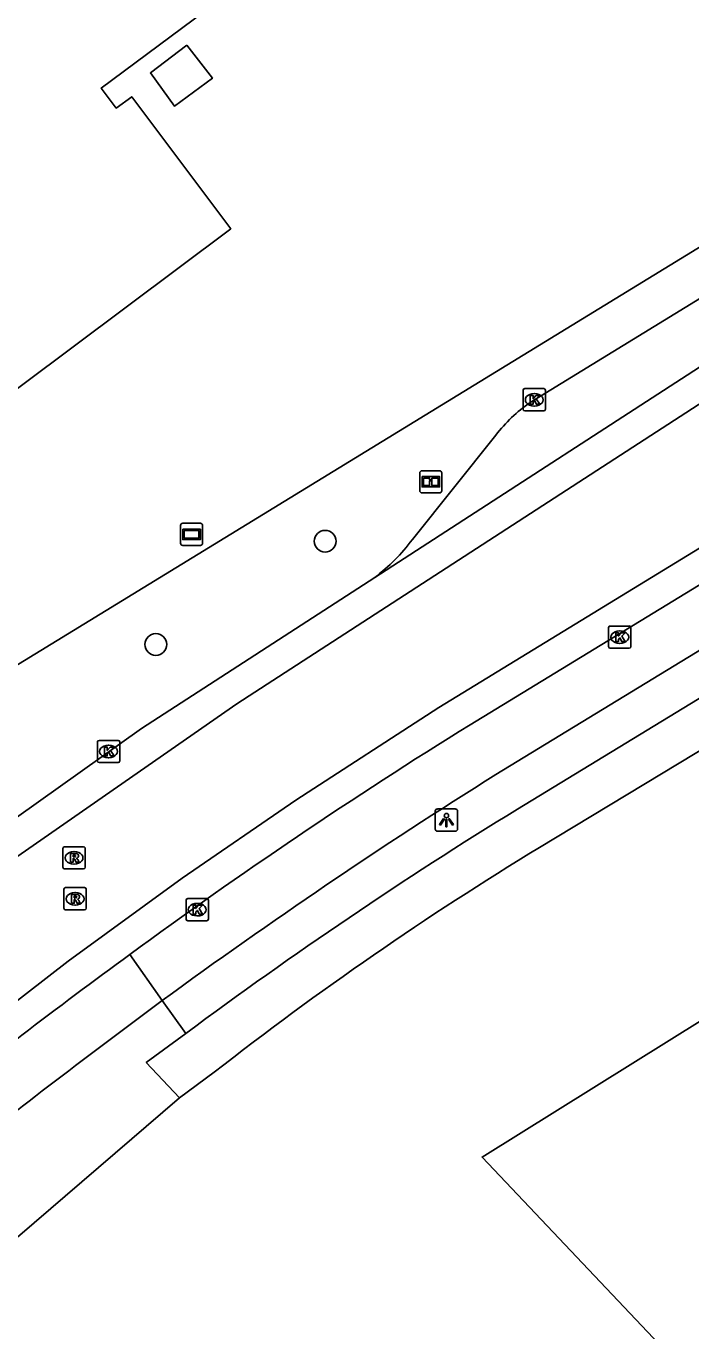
# Model space of a CAD drawing. Extents: x 156651 to 158072, y 387631 to 388990.
# Drawn here: x 157820.1 to 157850, y 388465.1 to 388523.7 of the extents above; entities that cross this region are included whole.
import ezdxf

# ---------------------------------------------------------------- set-up
doc = ezdxf.new("R2010")
doc.units = 0
for name, color, linetype in [('IMGEO_Boom', 7, 'Continuous'), ('IMGEO_Groenvoorziening', 7, 'Continuous'), ('IMGEO_Informatiebord', 7, 'Continuous'), ('IMGEO_Kolk', 7, 'Continuous'), ('IMGEO_Lichtpunt', 7, 'Continuous'), ('IMGEO_Pand', 7, 'Continuous'), ('IMGEO_Reclamebord', 7, 'Continuous'), ('IMGEO_Rijbaan_lokaal_gesloten', 7, 'Continuous'), ('IMGEO_Rioolput', 7, 'Continuous'), ('IMGEO_Voetpad_open', 7, 'Continuous')]:
    doc.layers.add(name, color=color, linetype=linetype)

msp = doc.modelspace()

# ---------------------------------------------------------------- linework, layer by layer
at = {"layer": 'IMGEO_Boom'}
for centre in [(157833.548, 388500.566), (157825.952, 388495.93)]:
    msp.add_circle(centre, 0.489, dxfattribs=at)
at = {"layer": 'IMGEO_Groenvoorziening'}
for points in [[(157869.062, 388502.636), (157859.594, 388496.735), (157843.163, 388486.816)], [(157828.567, 388476.717), (157827.02, 388475.574)]]:
    msp.add_lwpolyline(points, dxfattribs=at)
msp.add_arc((157922.506, 388356.545), 152.531, 121.34396, 128.0149, dxfattribs=at)
at = {"layer": 'IMGEO_Informatiebord'}
for p, q in [((157837.895, 388503.734), (157838.685, 388503.734)), ((157838.685, 388503.734), (157837.895, 388503.734)), ((157837.795, 388502.834), (157837.795, 388503.634)), ((157837.795, 388503.634), (157837.795, 388502.834)), ((157838.785, 388503.634), (157838.785, 388502.834)), ((157838.785, 388502.834), (157838.785, 388503.634)), ((157838.685, 388502.734), (157837.895, 388502.734)), ((157837.895, 388502.734), (157838.685, 388502.734))]:
    msp.add_line(p, q, dxfattribs=at)
for points in [[(157837.896, 388503.466), (157838.684, 388503.466), (157838.684, 388503.002), (157837.896, 388503.002), (157837.896, 388503.466)], [(157837.961, 388503.401), (157837.961, 388503.067), (157838.236, 388503.067), (157838.237, 388503.28), (157838.341, 388503.281), (157838.342, 388503.067), (157838.619, 388503.067), (157838.619, 388503.401), (157838.343, 388503.401), (157838.343, 388503.321), (157838.237, 388503.321), (157838.237, 388503.401), (157837.961, 388503.401)]]:
    msp.add_lwpolyline(points, dxfattribs=at)
for centre, start, end in [((157837.895, 388503.634), 90, 180), ((157837.895, 388503.634), 90, 180), ((157838.685, 388503.634), 0, 90), ((157838.685, 388503.634), 360, 90), ((157837.895, 388502.834), 180, 270), ((157837.895, 388502.834), 180, 270), ((157838.685, 388502.834), 270, 0), ((157838.685, 388502.834), 270, 0)]:
    msp.add_arc(centre, 0.1, start, end, dxfattribs=at)
at = {"layer": 'IMGEO_Kolk'}
for p, q in [((157842.433, 388506.492), (157842.433, 388507.344)), ((157842.508, 388507.418), (157843.36, 388507.418)), ((157843.434, 388507.344), (157843.434, 388506.492)), ((157842.921, 388507.198), (157842.946, 388507.198)), ((157843.36, 388506.418), (157842.508, 388506.418)), ((157842.944, 388506.638), (157842.919, 388506.638)), ((157846.343, 388496.759), (157847.195, 388496.759)), ((157846.268, 388495.833), (157846.268, 388496.685)), ((157846.756, 388496.539), (157846.781, 388496.539)), ((157847.269, 388496.685), (157847.269, 388495.833)), ((157847.195, 388495.759), (157846.343, 388495.759)), ((157846.779, 388495.979), (157846.754, 388495.979)), ((157823.33, 388490.698), (157823.33, 388491.55)), ((157823.405, 388491.624), (157824.257, 388491.624)), ((157824.331, 388491.55), (157824.331, 388490.698)), ((157823.841, 388490.844), (157823.816, 388490.844)), ((157823.818, 388491.404), (157823.843, 388491.404)), ((157824.257, 388490.624), (157823.405, 388490.624)), ((157827.307, 388483.594), (157827.307, 388484.446)), ((157827.382, 388484.52), (157828.234, 388484.52)), ((157828.308, 388484.446), (157828.308, 388483.594)), ((157827.795, 388484.3), (157827.82, 388484.3)), ((157828.234, 388483.52), (157827.382, 388483.52)), ((157827.818, 388483.74), (157827.793, 388483.74))]:
    msp.add_line(p, q, dxfattribs=at)
for points in [[(157842.433, 388506.492), (157842.433, 388507.344)], [(157842.508, 388507.418), (157843.36, 388507.418)], [(157843.434, 388507.344), (157843.434, 388506.492)], [(157842.754, 388507.118), (157842.877, 388507.118), (157842.877, 388506.967), (157843.007, 388507.118), (157843.171, 388507.118), (157843.025, 388506.967), (157843.178, 388506.718), (157843.026, 388506.718), (157842.941, 388506.882), (157842.877, 388506.815), (157842.877, 388506.718), (157842.754, 388506.718), (157842.754, 388507.118)], [(157843.36, 388506.418), (157842.508, 388506.418)], [(157846.343, 388496.759), (157847.195, 388496.759)], [(157846.268, 388495.833), (157846.268, 388496.685)], [(157846.589, 388496.459), (157846.712, 388496.459), (157846.712, 388496.308), (157846.842, 388496.459), (157847.006, 388496.459), (157846.86, 388496.308), (157847.013, 388496.059), (157846.861, 388496.059), (157846.776, 388496.223), (157846.712, 388496.156), (157846.712, 388496.059), (157846.589, 388496.059), (157846.589, 388496.459)], [(157847.269, 388496.685), (157847.269, 388495.833)], [(157847.195, 388495.759), (157846.343, 388495.759)], [(157823.33, 388490.698), (157823.33, 388491.55)], [(157823.405, 388491.624), (157824.257, 388491.624)], [(157824.331, 388491.55), (157824.331, 388490.698)], [(157823.651, 388491.324), (157823.774, 388491.324), (157823.774, 388491.173), (157823.904, 388491.324), (157824.068, 388491.324), (157823.922, 388491.173), (157824.075, 388490.924), (157823.923, 388490.924), (157823.838, 388491.088), (157823.774, 388491.021), (157823.774, 388490.924), (157823.651, 388490.924), (157823.651, 388491.324)], [(157824.257, 388490.624), (157823.405, 388490.624)], [(157827.307, 388483.594), (157827.307, 388484.446)], [(157827.382, 388484.52), (157828.234, 388484.52)], [(157828.308, 388484.446), (157828.308, 388483.594)], [(157827.628, 388484.22), (157827.751, 388484.22), (157827.751, 388484.069), (157827.881, 388484.22), (157828.045, 388484.22), (157827.899, 388484.069), (157828.052, 388483.82), (157827.9, 388483.82), (157827.815, 388483.984), (157827.751, 388483.917), (157827.751, 388483.82), (157827.628, 388483.82), (157827.628, 388484.22)], [(157828.234, 388483.52), (157827.382, 388483.52)]]:
    msp.add_lwpolyline(points, dxfattribs=at)
for centre, start, end in [((157842.51, 388507.342), 91.55205, 178.44795), ((157842.51, 388507.342), 91.55205, 178.44795), ((157843.358, 388507.342), 1.55205, 88.44795), ((157843.358, 388507.342), 1.55205, 88.44795), ((157842.51, 388506.494), 181.55205, 268.44795), ((157842.51, 388506.494), 181.55205, 268.44795), ((157843.358, 388506.494), 271.55205, 358.44795), ((157843.358, 388506.494), 271.55205, 358.44795), ((157846.345, 388496.683), 91.55205, 178.44795), ((157846.345, 388496.683), 91.55205, 178.44795), ((157847.193, 388496.683), 1.55205, 88.44795), ((157847.193, 388496.683), 1.55205, 88.44795), ((157846.345, 388495.835), 181.55205, 268.44795), ((157846.345, 388495.835), 181.55205, 268.44795), ((157847.193, 388495.835), 271.55205, 358.44795), ((157847.193, 388495.835), 271.55205, 358.44795), ((157823.407, 388491.548), 91.55205, 178.44795), ((157823.407, 388491.548), 91.55205, 178.44795), ((157824.255, 388491.548), 1.55205, 88.44795), ((157824.255, 388491.548), 1.55205, 88.44795), ((157823.407, 388490.7), 181.55205, 268.44795), ((157823.407, 388490.7), 181.55205, 268.44795), ((157824.255, 388490.7), 271.55205, 358.44795), ((157824.255, 388490.7), 271.55205, 358.44795), ((157827.384, 388484.444), 91.55205, 178.44795), ((157827.384, 388484.444), 91.55205, 178.44795), ((157828.232, 388484.444), 1.55205, 88.44795), ((157828.232, 388484.444), 1.55205, 88.44795), ((157827.384, 388483.596), 181.55205, 268.44795), ((157827.384, 388483.596), 181.55205, 268.44795), ((157828.232, 388483.596), 271.55205, 358.44795), ((157828.232, 388483.596), 271.55205, 358.44795)]:
    msp.add_arc(centre, 0.0765, start, end, dxfattribs=at)
for centre, major_axis, ratio, start_param, end_param in [((157842.92, 388506.918), (-0.387, 0.002), 0.722429, 4.712389, 7.853982), ((157842.945, 388506.918), (-0.39, 0.002), 0.717154, 1.570796, 4.712389), ((157846.755, 388496.259), (-0.387, 0.002), 0.722429, 4.712389, 7.853982), ((157846.78, 388496.259), (-0.39, 0.002), 0.717154, 1.570796, 4.712389), ((157823.817, 388491.124), (-0.387, 0.002), 0.722429, 4.712389, 7.853982), ((157823.842, 388491.124), (-0.39, 0.002), 0.717154, 1.570796, 4.712389), ((157827.794, 388484.02), (-0.387, 0.002), 0.722429, 4.712389, 7.853982), ((157827.819, 388484.02), (-0.39, 0.002), 0.717154, 1.570796, 4.712389)]:
    msp.add_ellipse(centre, major_axis=major_axis, ratio=ratio, start_param=start_param, end_param=end_param, dxfattribs=at)
at = {"layer": 'IMGEO_Lichtpunt'}
for p, q in [((157839.395, 388488.541), (157838.587, 388488.541)), ((157839.395, 388488.541), (157838.587, 388488.541)), ((157838.493, 388488.446), (157838.493, 388487.639)), ((157838.493, 388488.446), (157838.493, 388487.639)), ((157839.489, 388487.639), (157839.489, 388488.446)), ((157839.489, 388487.639), (157839.489, 388488.446)), ((157838.587, 388487.545), (157839.395, 388487.545)), ((157838.587, 388487.545), (157839.395, 388487.545))]:
    msp.add_line(p, q, dxfattribs=at)
for points in [[(157838.867, 388488.11), (157838.906, 388488.082), (157838.718, 388487.82), (157838.68, 388487.847), (157838.867, 388488.11)], [(157838.969, 388488.062), (157839.016, 388488.062), (157839.016, 388487.74), (157838.969, 388487.74), (157838.969, 388488.062)], [(157839.079, 388488.082), (157839.117, 388488.109), (157839.304, 388487.847), (157839.265, 388487.819), (157839.079, 388488.082)]]:
    msp.add_lwpolyline(points, dxfattribs=at)
msp.add_circle((157838.992, 388488.244), 0.0994, dxfattribs=at)
for centre, start, end in [((157838.587, 388488.446), 90, 180), ((157838.587, 388488.446), 90, 180), ((157839.395, 388488.446), 0, 90), ((157839.395, 388488.446), 0, 90), ((157838.587, 388487.639), 180, 270), ((157838.587, 388487.639), 180, 270), ((157839.395, 388487.639), 270, 0), ((157839.395, 388487.639), 270, 360)]:
    msp.add_arc(centre, 0.0946, start, end, dxfattribs=at)
at = {"layer": 'IMGEO_Pand'}
for points in [[(157827.776, 388558.382), (157844.257, 388536.356), (157823.506, 388520.914), (157824.174, 388520.021), (157824.869, 388520.528), (157829.311, 388514.601), (157812.889, 388502.304), (157808.45, 388508.262), (157809.15, 388508.808), (157808.513, 388509.637), (157807.828, 388509.101), (157791.323, 388531.165), (157827.776, 388558.382)], [(157827.344, 388522.843), (157828.487, 388521.356), (157826.796, 388520.1), (157825.705, 388521.598), (157827.344, 388522.843)], [(157896.707, 388452.621), (157898.669, 388453.753), (157904.576, 388444.253), (157885.138, 388425.807), (157840.588, 388472.905), (157850.61, 388479.156), (157851.836, 388477.249), (157873.085, 388490.508), (157896.707, 388452.621)]]:
    msp.add_lwpolyline(points, dxfattribs=at)
at = {"layer": 'IMGEO_Reclamebord'}
for p, q in [((157827.062, 388500.476), (157827.062, 388501.276)), ((157827.062, 388501.276), (157827.062, 388500.476)), ((157827.162, 388501.376), (157827.952, 388501.376)), ((157827.952, 388501.376), (157827.162, 388501.376)), ((157828.052, 388501.276), (157828.052, 388500.476)), ((157828.052, 388500.476), (157828.052, 388501.276)), ((157827.952, 388500.376), (157827.162, 388500.376)), ((157827.162, 388500.376), (157827.952, 388500.376))]:
    msp.add_line(p, q, dxfattribs=at)
for points in [[(157827.163, 388501.108), (157827.951, 388501.108), (157827.951, 388500.644), (157827.163, 388500.644), (157827.163, 388501.108)], [(157827.228, 388501.043), (157827.228, 388500.709), (157827.886, 388500.709), (157827.886, 388501.043), (157827.228, 388501.043)]]:
    msp.add_lwpolyline(points, dxfattribs=at)
for centre, start, end in [((157827.162, 388501.276), 90, 180), ((157827.162, 388501.276), 90, 180), ((157827.952, 388501.276), 0, 90), ((157827.952, 388501.276), 360, 90), ((157827.162, 388500.476), 180, 270), ((157827.162, 388500.476), 180, 270), ((157827.952, 388500.476), 270, 0), ((157827.952, 388500.476), 270, 0)]:
    msp.add_arc(centre, 0.1, start, end, dxfattribs=at)
at = {"layer": 'IMGEO_Rijbaan_lokaal_gesloten'}
for points in [[(157801.977, 388465.115), (157808.05, 388470.514), (157814.126, 388475.59), (157822.012, 388481.702), (157827.136, 388485.429), (157832.229, 388488.942), (157838.65, 388493.098), (157881.592, 388519.374), (157884.271, 388521.013), (157916.373, 388540.433), (157920.425, 388542.954), (157921.978, 388543.651), (157924.816, 388544.354)], [(157835.772, 388498.94), (157869.667, 388520.911), (157872.549, 388522.606)], [(157873.168, 388521.351), (157867.509, 388517.856), (157829.591, 388493.258), (157818.86, 388485.806), (157817.922, 388486.899)], [(157842.747, 388506.791), (157857.591, 388515.902)], [(157840.049, 388492.319), (157877.318, 388515.082)], [(157837.462, 388500.638), (157841.205, 388505.326)], [(157817.922, 388486.899), (157825.314, 388492.149), (157835.772, 388498.94)]]:
    msp.add_lwpolyline(points, dxfattribs=at)
for centre, radius, start, end in [((157846.442, 388501.358), 6.571, 124.21844, 142.84787), ((157830.447, 388505.93), 8.787, 307.30068, 322.9699), ((157962.894, 388294.088), 233.209, 121.78679, 126.31442), ((157968.352, 388284.747), 243.97, 126.0481, 128.89048)]:
    msp.add_arc(centre, radius, start, end, dxfattribs=at)
at = {"layer": 'IMGEO_Rioolput'}
for p, q in [((157821.781, 388485.922), (157821.781, 388486.774)), ((157821.856, 388486.848), (157822.708, 388486.848)), ((157822.782, 388486.774), (157822.782, 388485.922)), ((157822.269, 388486.628), (157822.294, 388486.628)), ((157822.708, 388485.848), (157821.856, 388485.848)), ((157822.292, 388486.068), (157822.267, 388486.068)), ((157821.904, 388485.008), (157822.756, 388485.008)), ((157821.829, 388484.082), (157821.829, 388484.934)), ((157822.317, 388484.788), (157822.342, 388484.788)), ((157822.83, 388484.934), (157822.83, 388484.082)), ((157822.756, 388484.008), (157821.904, 388484.008)), ((157822.34, 388484.228), (157822.315, 388484.228))]:
    msp.add_line(p, q, dxfattribs=at)
for points in [[(157821.781, 388485.922), (157821.781, 388486.774)], [(157821.856, 388486.848), (157822.708, 388486.848)], [(157822.782, 388486.774), (157822.782, 388485.922)], [(157822.37, 388486.546), (157822.118, 388486.548), (157822.118, 388486.148)], [(157822.118, 388486.148), (157822.242, 388486.148), (157822.242, 388486.31), (157822.253, 388486.31)], [(157822.296, 388486.467), (157822.242, 388486.467), (157822.242, 388486.386)], [(157822.242, 388486.386), (157822.294, 388486.386)], [(157822.3, 388486.281), (157822.371, 388486.148), (157822.511, 388486.148), (157822.446, 388486.274)], [(157822.708, 388485.848), (157821.856, 388485.848)], [(157821.904, 388485.008), (157822.756, 388485.008)], [(157821.829, 388484.082), (157821.829, 388484.934)], [(157822.418, 388484.706), (157822.166, 388484.708), (157822.166, 388484.308)], [(157822.166, 388484.308), (157822.29, 388484.308), (157822.29, 388484.47), (157822.301, 388484.47)], [(157822.344, 388484.627), (157822.29, 388484.627), (157822.29, 388484.546)], [(157822.29, 388484.546), (157822.342, 388484.546)], [(157822.348, 388484.441), (157822.419, 388484.308), (157822.559, 388484.308), (157822.494, 388484.434)], [(157822.83, 388484.934), (157822.83, 388484.082)], [(157822.756, 388484.008), (157821.904, 388484.008)]]:
    msp.add_lwpolyline(points, dxfattribs=at)
for centre, radius, start, end in [((157821.858, 388486.772), 0.0765, 91.55205, 178.44795), ((157821.858, 388486.772), 0.0765, 91.55205, 178.44795), ((157822.706, 388486.772), 0.0765, 1.55205, 88.44795), ((157822.706, 388486.772), 0.0765, 1.55205, 88.44795), ((157822.252, 388486.257), 0.0533, 26.02933, 88.69889), ((157822.278, 388486.575), 0.19, 274.7715, 282.96867), ((157822.302, 388486.371), 0.0964, 77.00612, 93.18647), ((157822.316, 388486.428), 0.0378, 276.66336, 79.67722), ((157822.369, 388486.436), 0.109, 350.36119, 89.41601), ((157822.367, 388486.436), 0.112, 277.58423, 350.98172), ((157822.351, 388486.221), 0.108, 29.51342, 73.79051), ((157821.858, 388485.924), 0.0765, 181.55205, 268.44795), ((157821.858, 388485.924), 0.0765, 181.55205, 268.44795), ((157822.706, 388485.924), 0.0765, 271.55205, 358.44795), ((157822.706, 388485.924), 0.0765, 271.55205, 358.44795), ((157821.906, 388484.932), 0.0765, 91.55205, 178.44795), ((157821.906, 388484.932), 0.0765, 91.55205, 178.44795), ((157822.754, 388484.932), 0.0765, 1.55205, 88.44795), ((157822.754, 388484.932), 0.0765, 1.55205, 88.44795), ((157822.3, 388484.417), 0.0533, 26.02933, 88.69889), ((157822.326, 388484.735), 0.19, 274.7715, 282.96867), ((157822.35, 388484.531), 0.0964, 77.00612, 93.18647), ((157822.364, 388484.588), 0.0378, 276.66336, 79.67722), ((157822.417, 388484.596), 0.109, 350.36119, 89.41601), ((157822.415, 388484.596), 0.112, 277.58423, 350.98172), ((157822.399, 388484.381), 0.108, 29.51342, 73.79051), ((157821.906, 388484.084), 0.0765, 181.55205, 268.44795), ((157821.906, 388484.084), 0.0765, 181.55205, 268.44795), ((157822.754, 388484.084), 0.0765, 271.55205, 358.44795), ((157822.754, 388484.084), 0.0765, 271.55205, 358.44795)]:
    msp.add_arc(centre, radius, start, end, dxfattribs=at)
for centre, major_axis, ratio, start_param, end_param in [((157822.268, 388486.348), (-0.387, 0.002), 0.722429, 4.712389, 7.853982), ((157822.293, 388486.348), (-0.39, 0.002), 0.717154, 1.570796, 4.712389), ((157822.316, 388484.508), (-0.387, 0.002), 0.722429, 4.712389, 7.853982), ((157822.341, 388484.508), (-0.39, 0.002), 0.717154, 1.570796, 4.712389)]:
    msp.add_ellipse(centre, major_axis=major_axis, ratio=ratio, start_param=start_param, end_param=end_param, dxfattribs=at)
at = {"layer": 'IMGEO_Voetpad_open'}
for points in [[(157812.245, 388490.432), (157856.558, 388517.579)], [(157875.47, 388510.991), (157841.203, 388490.085)], [(157842.173, 388488.535), (157868.06, 388504.31), (157869.062, 388502.636)], [(157826.238, 388479.941), (157824.784, 388482.003)], [(157826.238, 388479.941), (157827.294, 388478.46)], [(157827.294, 388478.46), (157825.519, 388477.152), (157827.02, 388475.574)], [(157827.02, 388475.574), (157819.744, 388469.314), (157819.109, 388469.983)]]:
    msp.add_lwpolyline(points, dxfattribs=at)
for centre, radius, start, end in [((157977.418, 388273.022), 256.264, 122.10983, 126.15281), ((157950.657, 388312.299), 206.949, 121.61482, 126.5913), ((158056.726, 388169.021), 387.035, 126.54982, 128.32519)]:
    msp.add_arc(centre, radius, start, end, dxfattribs=at)

doc.saveas('drawing.dxf')
